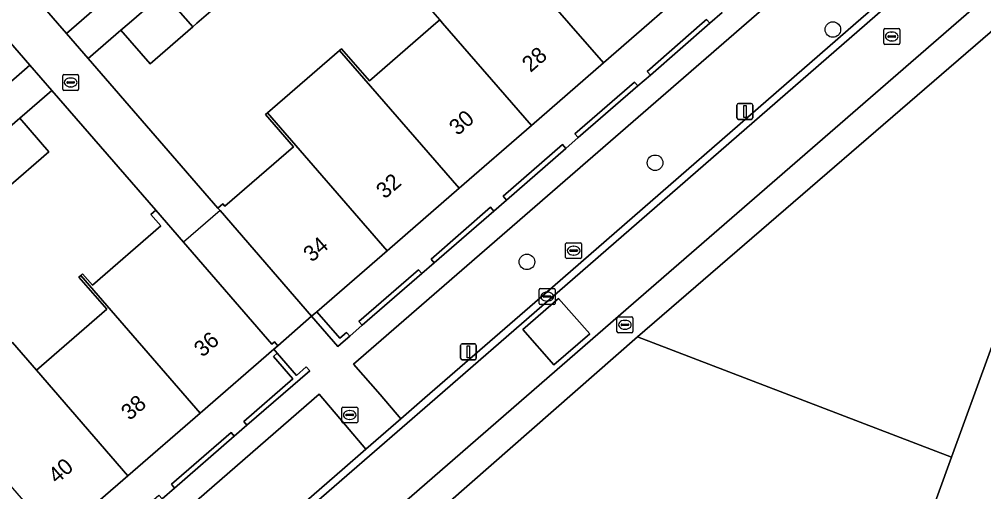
# Model space of a CAD drawing. Extents: x 155887 to 156869, y 383880 to 384678.
# Drawn here: x 156690.1 to 156750.8, y 384220.5 to 384250.2 of the extents above; entities that cross this region are included whole.
import ezdxf

# ---------------------------------------------------------------- set-up
doc = ezdxf.new("R2010")
doc.units = 0
for name, color, linetype in [('IMGEO_Boom', 7, 'Continuous'), ('IMGEO_Erf', 7, 'Continuous'), ('IMGEO_Groenvoorziening', 7, 'Continuous'), ('IMGEO_Hek', 7, 'Continuous'), ('IMGEO_Kolk', 7, 'Continuous'), ('IMGEO_Lichtmast', 7, 'Continuous'), ('IMGEO_Muur', 7, 'Continuous'), ('IMGEO_Pand', 7, 'Continuous'), ('IMGEO_Pand_nummerreeks', 7, 'Continuous'), ('IMGEO_Pand_overbouw', 7, 'Continuous'), ('IMGEO_Parkeervlak_open', 7, 'Continuous'), ('IMGEO_Rijbaan_lokaal_gesloten', 7, 'Continuous'), ('IMGEO_Rijbaan_lokaal_open', 7, 'Continuous'), ('IMGEO_Rioolput', 7, 'Continuous'), ('IMGEO_Voetpad_open', 7, 'Continuous')]:
    doc.layers.add(name, color=color, linetype=linetype)

msp = doc.modelspace()

# ---------------------------------------------------------------- linework, layer by layer
at = {"layer": 'IMGEO_Boom'}
for centre in [(156741.29, 384249.6), (156730.114, 384241.223), (156722.057, 384234.995)]:
    msp.add_circle(centre, 0.489, dxfattribs=at)
at = {"layer": 'IMGEO_Erf'}
for points in [[(156686.542, 384256.907), (156692.537, 384250), (156693.1, 384249.352), (156695.161, 384251.141)], [(156703.796, 384252.158), (156701.312, 384250), (156701.045, 384249.768), (156698.37, 384247.445), (156696.534, 384249.559), (156694.473, 384247.77), (156702.629, 384238.373), (156702.941, 384238.643), (156703.073, 384238.492), (156707.378, 384242.227), (156705.622, 384244.252), (156705.743, 384244.357), (156710.274, 384248.287), (156710.398, 384248.395), (156712.155, 384246.371), (156716.338, 384250), (156716.577, 384250.207), (156714.819, 384252.232)], [(156731.386, 384251.432), (156729.737, 384250), (156726.865, 384247.506), (156722.336, 384243.574), (156717.793, 384239.628), (156713.263, 384235.695), (156708.846, 384231.86), (156710.284, 384230.205), (156710.707, 384230.563), (156710.917, 384230.329), (156711.703, 384231.009), (156711.492, 384231.239), (156715.233, 384234.497), (156715.446, 384234.262), (156716.234, 384234.935), (156716.029, 384235.173), (156719.761, 384238.428), (156719.979, 384238.189), (156720.762, 384238.873), (156720.554, 384239.114), (156724.288, 384242.37), (156724.498, 384242.127), (156725.276, 384242.807), (156725.076, 384243.046), (156728.816, 384246.299), (156729.024, 384246.059), (156729.815, 384246.734), (156729.613, 384246.968), (156733.07, 384250), (156733.34, 384250.237), (156733.554, 384250), (156734.335, 384250.677)], [(156688.798, 384245.616), (156690.803, 384247.359), (156688.507, 384250)], [(156689.709, 384229.924), (156691.225, 384228.177), (156695.641, 384232.016), (156693.89, 384234.032), (156694.002, 384234.129), (156694.124, 384234.236), (156694.741, 384233.527), (156699.036, 384237.261), (156698.417, 384237.974), (156698.727, 384238.245), (156692.178, 384245.777), (156690.171, 384244.033), (156692.007, 384241.92), (156689.29, 384239.56)], [(156690.06, 384212.211), (156690.852, 384212.91), (156690.649, 384213.152), (156694.384, 384216.383), (156694.594, 384216.144), (156695.377, 384216.831), (156695.178, 384217.077), (156698.922, 384220.321), (156699.127, 384220.087), (156699.906, 384220.768), (156699.702, 384221.017), (156703.459, 384224.273), (156703.658, 384224.034), (156704.449, 384224.723), (156704.252, 384224.966), (156707.338, 384227.638), (156706.115, 384229.045), (156706.364, 384229.252), (156706.143, 384229.51), (156701.505, 384225.482), (156696.976, 384221.55), (156692.447, 384217.618), (156687.917, 384213.685)]]:
    msp.add_lwpolyline(points, dxfattribs=at)
msp.add_lwpolyline([(156748.746, 384222.717), (156729.008, 384230.275), (156713.159, 384216.382), (156675.458, 384112.297), (156698.866, 384085.52), (156698.981, 384085.572)], close=True, dxfattribs=at)
at = {"layer": 'IMGEO_Groenvoorziening'}
msp.add_lwpolyline([(156748.746, 384222.717), (156758.21, 384248.7), (156754.837, 384252.606), (156729.008, 384230.275)], close=True, dxfattribs=at)
at = {"layer": 'IMGEO_Hek'}
msp.add_lwpolyline([(156748.746, 384222.717), (156729.008, 384230.275)], dxfattribs=at)
at = {"layer": 'IMGEO_Kolk'}
for p, q in [((156692.948, 384246.773), (156693.8, 384246.773)), ((156692.873, 384245.847), (156692.873, 384246.699)), ((156693.132, 384246.267), (156693.132, 384246.279)), ((156693.57, 384246.23), (156693.172, 384246.23)), ((156693.175, 384246.316), (156693.573, 384246.316)), ((156693.361, 384246.553), (156693.386, 384246.553)), ((156693.616, 384246.279), (156693.616, 384246.267)), ((156693.874, 384246.699), (156693.874, 384245.847)), ((156693.8, 384245.773), (156692.948, 384245.773)), ((156693.384, 384245.993), (156693.359, 384245.993)), ((156722.83, 384232.385), (156722.83, 384233.237)), ((156722.905, 384233.311), (156723.757, 384233.311)), ((156723.089, 384232.805), (156723.089, 384232.817)), ((156723.132, 384232.854), (156723.53, 384232.854)), ((156723.318, 384233.091), (156723.343, 384233.091)), ((156723.573, 384232.817), (156723.573, 384232.805)), ((156723.831, 384233.237), (156723.831, 384232.385)), ((156723.757, 384232.311), (156722.905, 384232.311)), ((156723.527, 384232.768), (156723.129, 384232.768)), ((156723.341, 384232.531), (156723.316, 384232.531))]:
    msp.add_line(p, q, dxfattribs=at)
for points in [[(156692.948, 384246.773), (156693.8, 384246.773)], [(156692.873, 384245.847), (156692.873, 384246.699)], [(156693.874, 384246.699), (156693.874, 384245.847)], [(156693.8, 384245.773), (156692.948, 384245.773)], [(156722.83, 384232.385), (156722.83, 384233.237)], [(156722.905, 384233.311), (156723.757, 384233.311)], [(156723.831, 384233.237), (156723.831, 384232.385)], [(156723.757, 384232.311), (156722.905, 384232.311)]]:
    msp.add_lwpolyline(points, dxfattribs=at)
for centre, radius, start, end in [((156692.95, 384246.697), 0.0765, 91.55205, 178.44795), ((156692.95, 384246.697), 0.0765, 91.55205, 178.44795), ((156693.798, 384246.697), 0.0765, 1.55205, 88.44795), ((156693.798, 384246.697), 0.0765, 1.55205, 88.44795), ((156693.172, 384246.276), 0.0403, 85.87752, 175.75265), ((156693.169, 384246.266), 0.0366, 178.93798, 274.71019), ((156693.573, 384246.273), 0.043, 264.86636, 352.45326), ((156693.577, 384246.278), 0.0386, 1.73085, 96.63898), ((156692.95, 384245.849), 0.0765, 181.55205, 268.44795), ((156692.95, 384245.849), 0.0765, 181.55205, 268.44795), ((156693.798, 384245.849), 0.0765, 271.55205, 358.44795), ((156693.798, 384245.849), 0.0765, 271.55205, 358.44795), ((156722.907, 384233.235), 0.0765, 91.55205, 178.44795), ((156722.907, 384233.235), 0.0765, 91.55205, 178.44795), ((156723.129, 384232.814), 0.0403, 85.87752, 175.75265), ((156723.534, 384232.816), 0.0386, 1.73085, 96.63898), ((156723.755, 384233.235), 0.0765, 1.55205, 88.44795), ((156723.755, 384233.235), 0.0765, 1.55205, 88.44795), ((156722.907, 384232.387), 0.0765, 181.55205, 268.44795), ((156722.907, 384232.387), 0.0765, 181.55205, 268.44795), ((156723.126, 384232.804), 0.0366, 178.93798, 274.71019), ((156723.53, 384232.811), 0.043, 264.86636, 352.45326), ((156723.755, 384232.387), 0.0765, 271.55205, 358.44795), ((156723.755, 384232.387), 0.0765, 271.55205, 358.44795)]:
    msp.add_arc(centre, radius, start, end, dxfattribs=at)
for centre, major_axis, ratio, start_param, end_param in [((156693.36, 384246.273), (-0.387, 0.002), 0.722429, 4.712389, 7.853982), ((156693.385, 384246.273), (-0.39, 0.002), 0.717154, 1.570796, 4.712389), ((156723.317, 384232.811), (-0.387, 0.002), 0.722429, 4.712389, 7.853982), ((156723.342, 384232.811), (-0.39, 0.002), 0.717154, 1.570796, 4.712389)]:
    msp.add_ellipse(centre, major_axis=major_axis, ratio=ratio, start_param=start_param, end_param=end_param, dxfattribs=at)
at = {"layer": 'IMGEO_Lichtmast'}
for p, q in [((156735.363, 384244.953), (156736.153, 384244.953)), ((156736.153, 384244.953), (156735.363, 384244.953)), ((156735.263, 384244.053), (156735.263, 384244.853)), ((156735.263, 384244.853), (156735.263, 384244.053)), ((156736.253, 384244.853), (156736.253, 384244.053)), ((156736.253, 384244.053), (156736.253, 384244.853)), ((156736.153, 384243.953), (156735.363, 384243.953)), ((156735.363, 384243.953), (156736.153, 384243.953)), ((156717.983, 384229.845), (156718.773, 384229.845)), ((156718.773, 384229.845), (156717.983, 384229.845)), ((156717.883, 384228.945), (156717.883, 384229.745)), ((156717.883, 384229.745), (156717.883, 384228.945)), ((156718.873, 384229.745), (156718.873, 384228.945)), ((156718.873, 384228.945), (156718.873, 384229.745)), ((156718.773, 384228.845), (156717.983, 384228.845)), ((156717.983, 384228.845), (156718.773, 384228.845))]:
    msp.add_line(p, q, dxfattribs=at)
for points in [[(156735.683, 384244.828), (156735.833, 384244.828), (156735.833, 384244.078), (156735.683, 384244.078), (156735.683, 384244.828)], [(156718.303, 384229.72), (156718.453, 384229.72), (156718.453, 384228.97), (156718.303, 384228.97), (156718.303, 384229.72)]]:
    msp.add_lwpolyline(points, dxfattribs=at)
for centre, start, end in [((156735.363, 384244.853), 90, 180), ((156735.363, 384244.853), 90, 180), ((156736.153, 384244.853), 0, 90), ((156736.153, 384244.853), 360, 90), ((156735.363, 384244.053), 180, 270), ((156735.363, 384244.053), 180, 270), ((156736.153, 384244.053), 270, 0), ((156736.153, 384244.053), 270, 0), ((156717.983, 384229.745), 90, 180), ((156717.983, 384229.745), 90, 180), ((156718.773, 384229.745), 0, 90), ((156718.773, 384229.745), 360, 90), ((156717.983, 384228.945), 180, 270), ((156717.983, 384228.945), 180, 270), ((156718.773, 384228.945), 270, 0), ((156718.773, 384228.945), 270, 0)]:
    msp.add_arc(centre, 0.1, start, end, dxfattribs=at)
at = {"layer": 'IMGEO_Muur'}
for points in [[(156733.554, 384250), (156733.34, 384250.237), (156733.07, 384250), (156729.613, 384246.968), (156729.815, 384246.734)], [(156729.024, 384246.059), (156728.816, 384246.299), (156725.076, 384243.046), (156725.276, 384242.807)], [(156724.498, 384242.127), (156724.288, 384242.37), (156720.554, 384239.114), (156720.762, 384238.873)], [(156719.979, 384238.189), (156719.761, 384238.428), (156716.029, 384235.173), (156716.234, 384234.935)], [(156715.446, 384234.262), (156715.233, 384234.497), (156711.492, 384231.239), (156711.703, 384231.009)], [(156708.846, 384231.86), (156708.523, 384231.58), (156710.175, 384229.681), (156710.498, 384229.959), (156710.917, 384230.329), (156710.707, 384230.563), (156710.284, 384230.205)], [(156708.399, 384228.142), (156708.176, 384228.385), (156707.577, 384227.852), (156706.364, 384229.252), (156706.115, 384229.045), (156707.338, 384227.638), (156704.252, 384224.966), (156704.449, 384224.723)], [(156703.658, 384224.034), (156703.459, 384224.273), (156699.702, 384221.017), (156699.906, 384220.768)]]:
    msp.add_lwpolyline(points, close=True, dxfattribs=at)
at = {"layer": 'IMGEO_Pand'}
for points in [[(156726.865, 384247.506), (156729.737, 384250), (156731.386, 384251.432), (156723.88, 384260.076), (156723.744, 384259.958), (156725.493, 384257.942), (156721.107, 384254.137), (156724.699, 384250)], [(156721.107, 384254.137), (156719.347, 384256.164), (156714.819, 384252.232), (156716.577, 384250.207), (156716.757, 384250), (156722.336, 384243.574), (156726.865, 384247.506), (156724.699, 384250)], [(156701.045, 384249.768), (156701.312, 384250), (156703.796, 384252.158), (156701.961, 384254.271), (156699.21, 384251.882)], [(156701.045, 384249.768), (156699.21, 384251.882), (156697.042, 384250), (156696.534, 384249.559), (156698.37, 384247.445)], [(156722.336, 384243.574), (156716.757, 384250), (156716.577, 384250.207), (156716.338, 384250), (156712.155, 384246.371), (156710.398, 384248.395), (156710.274, 384248.287), (156717.793, 384239.628)], [(156717.793, 384239.628), (156710.274, 384248.287), (156705.743, 384244.357), (156713.263, 384235.695)], [(156705.743, 384244.357), (156705.622, 384244.252), (156707.378, 384242.227), (156703.073, 384238.492), (156702.941, 384238.643), (156702.629, 384238.373), (156702.763, 384238.219), (156708.523, 384231.58), (156708.846, 384231.86), (156713.263, 384235.695)], [(156689.29, 384239.56), (156692.007, 384241.92), (156690.171, 384244.033), (156687.455, 384241.674)], [(156694.002, 384234.129), (156701.505, 384225.482), (156706.143, 384229.51), (156706.391, 384229.725), (156706.188, 384229.966), (156706.022, 384229.824), (156700.467, 384236.231), (156698.727, 384238.245), (156698.417, 384237.974), (156699.036, 384237.261), (156694.741, 384233.527), (156694.124, 384234.236)], [(156701.505, 384225.482), (156694.002, 384234.129), (156693.89, 384234.032), (156695.641, 384232.016), (156691.225, 384228.177), (156696.976, 384221.55)], [(156691.225, 384228.177), (156689.709, 384229.924), (156685.317, 384226.102), (156685.074, 384226.381), (156684.942, 384226.266), (156692.447, 384217.618), (156696.976, 384221.55)]]:
    msp.add_lwpolyline(points, close=True, dxfattribs=at)
at = {"layer": 'IMGEO_Pand_overbouw'}
msp.add_lwpolyline([(156706.391, 384229.725), (156708.523, 384231.58), (156702.763, 384238.219), (156700.467, 384236.231), (156706.022, 384229.824), (156706.188, 384229.966)], close=True, dxfattribs=at)
at = {"layer": 'IMGEO_Parkeervlak_open'}
for points in [[(156750.769, 384256.987), (156749.481, 384258.525), (156747.882, 384260.434), (156735.861, 384250), (156711.157, 384228.556), (156712.839, 384226.654), (156714.132, 384225.13), (156715.648, 384226.447), (156723.182, 384232.984), (156742.738, 384250), (156749.268, 384255.682)], [(156675.221, 384191.315), (156676.688, 384192.594), (156679.966, 384195.455), (156710.44, 384221.92), (156711.925, 384223.211), (156710.64, 384224.727), (156708.991, 384226.672), (156672.225, 384194.714), (156673.849, 384192.818)]]:
    msp.add_lwpolyline(points, close=True, dxfattribs=at)
at = {"layer": 'IMGEO_Rijbaan_lokaal_gesloten'}
for points in [[(156798.084, 384298.013), (156792.655, 384293.308), (156791.29, 384292.12), (156789.713, 384290.747), (156788.213, 384289.442), (156788.507, 384289.088), (156761.065, 384265.282), (156754.859, 384259.931), (156749.57, 384255.335), (156743.439, 384250), (156723.484, 384232.637), (156715.95, 384226.1), (156710.742, 384221.573), (156680.268, 384195.108), (156676.99, 384192.247), (156671.684, 384187.621), (156643.817, 384163.481), (156642.257, 384162.207), (156636.046, 384156.976), (156635.856, 384157.199), (156634.485, 384156.375)], [(156649.173, 384163.247), (156677.961, 384188.273), (156728.765, 384232.392), (156749.039, 384250), (156777.585, 384274.792), (156801.435, 384295.362)]]:
    msp.add_lwpolyline(points, dxfattribs=at)
msp.add_lwpolyline([(156721.79, 384230.751), (156724.041, 384232.684), (156726.018, 384230.478), (156723.755, 384228.519)], close=True, dxfattribs=at)
at = {"layer": 'IMGEO_Rijbaan_lokaal_open'}
for points in [[(156634.485, 384156.375), (156635.856, 384157.199), (156636.046, 384156.976), (156642.257, 384162.207), (156643.817, 384163.481), (156671.684, 384187.621), (156676.99, 384192.247), (156680.268, 384195.108), (156710.742, 384221.573), (156715.95, 384226.1), (156723.484, 384232.637), (156743.439, 384250), (156749.57, 384255.335), (156754.859, 384259.931), (156761.065, 384265.282), (156788.507, 384289.088), (156788.213, 384289.442)], [(156788.213, 384289.442), (156760.764, 384265.63), (156754.558, 384260.279), (156753.039, 384258.959), (156750.769, 384256.987), (156749.268, 384255.682), (156742.738, 384250), (156723.182, 384232.984), (156715.648, 384226.447), (156714.132, 384225.13), (156711.925, 384223.211), (156710.44, 384221.92), (156679.966, 384195.455), (156676.688, 384192.594), (156675.221, 384191.315), (156672.872, 384189.267), (156671.382, 384187.968), (156643.521, 384163.833), (156641.976, 384162.571), (156636.1, 384157.623), (156635.92, 384157.835)], [(156760.882, 384256.094), (156758.942, 384250.73), (156758.21, 384248.7), (156748.746, 384222.717), (156698.981, 384085.572), (156698.866, 384085.52), (156696.881, 384084.965), (156696.693, 384084.921), (156691.649, 384084.815), (156701.762, 384073.232), (156702.148, 384078.82), (156702.835, 384080.846), (156762.028, 384244.15)]]:
    msp.add_lwpolyline(points, dxfattribs=at)
msp.add_lwpolyline([(156723.755, 384228.519), (156726.018, 384230.478), (156724.041, 384232.684), (156721.79, 384230.751)], close=True, dxfattribs=at)
at = {"layer": 'IMGEO_Rioolput'}
for p, q in [((156744.491, 384248.738), (156744.491, 384249.59)), ((156744.566, 384249.664), (156745.418, 384249.664)), ((156744.793, 384249.207), (156745.191, 384249.207)), ((156744.979, 384249.444), (156745.004, 384249.444)), ((156745.492, 384249.59), (156745.492, 384248.738)), ((156745.418, 384248.664), (156744.566, 384248.664)), ((156744.75, 384249.158), (156744.75, 384249.17)), ((156745.188, 384249.121), (156744.79, 384249.121)), ((156745.002, 384248.884), (156744.977, 384248.884)), ((156745.234, 384249.17), (156745.234, 384249.158)), ((156724.491, 384235.273), (156724.491, 384236.125)), ((156724.566, 384236.199), (156725.418, 384236.199)), ((156724.979, 384235.979), (156725.004, 384235.979)), ((156725.492, 384236.125), (156725.492, 384235.273)), ((156724.75, 384235.693), (156724.75, 384235.705)), ((156725.188, 384235.656), (156724.79, 384235.656)), ((156724.793, 384235.742), (156725.191, 384235.742)), ((156725.002, 384235.419), (156724.977, 384235.419)), ((156725.234, 384235.705), (156725.234, 384235.693)), ((156725.418, 384235.199), (156724.566, 384235.199)), ((156727.717, 384230.612), (156727.717, 384231.464)), ((156727.792, 384231.538), (156728.644, 384231.538)), ((156727.976, 384231.032), (156727.976, 384231.044)), ((156728.414, 384230.995), (156728.016, 384230.995)), ((156728.019, 384231.081), (156728.417, 384231.081)), ((156728.205, 384231.318), (156728.23, 384231.318)), ((156728.46, 384231.044), (156728.46, 384231.032)), ((156728.718, 384231.464), (156728.718, 384230.612)), ((156728.644, 384230.538), (156727.792, 384230.538)), ((156728.228, 384230.758), (156728.203, 384230.758)), ((156710.415, 384224.943), (156710.415, 384225.795)), ((156710.49, 384225.869), (156711.342, 384225.869)), ((156710.903, 384225.649), (156710.928, 384225.649)), ((156711.416, 384225.795), (156711.416, 384224.943)), ((156710.674, 384225.363), (156710.674, 384225.375)), ((156711.112, 384225.326), (156710.714, 384225.326)), ((156710.717, 384225.412), (156711.115, 384225.412)), ((156710.926, 384225.089), (156710.901, 384225.089)), ((156711.158, 384225.375), (156711.158, 384225.363)), ((156711.342, 384224.869), (156710.49, 384224.869))]:
    msp.add_line(p, q, dxfattribs=at)
for points in [[(156744.491, 384248.738), (156744.491, 384249.59)], [(156744.566, 384249.664), (156745.418, 384249.664)], [(156745.492, 384249.59), (156745.492, 384248.738)], [(156745.418, 384248.664), (156744.566, 384248.664)], [(156724.491, 384235.273), (156724.491, 384236.125)], [(156724.566, 384236.199), (156725.418, 384236.199)], [(156725.492, 384236.125), (156725.492, 384235.273)], [(156725.418, 384235.199), (156724.566, 384235.199)], [(156727.717, 384230.612), (156727.717, 384231.464)], [(156727.792, 384231.538), (156728.644, 384231.538)], [(156728.718, 384231.464), (156728.718, 384230.612)], [(156728.644, 384230.538), (156727.792, 384230.538)], [(156710.415, 384224.943), (156710.415, 384225.795)], [(156710.49, 384225.869), (156711.342, 384225.869)], [(156711.416, 384225.795), (156711.416, 384224.943)], [(156711.342, 384224.869), (156710.49, 384224.869)]]:
    msp.add_lwpolyline(points, dxfattribs=at)
for centre, radius, start, end in [((156744.568, 384249.588), 0.0765, 91.55205, 178.44795), ((156744.568, 384249.588), 0.0765, 91.55205, 178.44795), ((156744.79, 384249.167), 0.0403, 85.87752, 175.75265), ((156745.195, 384249.169), 0.0386, 1.73085, 96.63898), ((156745.416, 384249.588), 0.0765, 1.55205, 88.44795), ((156745.416, 384249.588), 0.0765, 1.55205, 88.44795), ((156744.568, 384248.74), 0.0765, 181.55205, 268.44795), ((156744.568, 384248.74), 0.0765, 181.55205, 268.44795), ((156744.787, 384249.157), 0.0366, 178.93798, 274.71019), ((156745.191, 384249.164), 0.043, 264.86636, 352.45326), ((156745.416, 384248.74), 0.0765, 271.55205, 358.44795), ((156745.416, 384248.74), 0.0765, 271.55205, 358.44795), ((156724.568, 384236.123), 0.0765, 91.55205, 178.44795), ((156724.568, 384236.123), 0.0765, 91.55205, 178.44795), ((156725.416, 384236.123), 0.0765, 1.55205, 88.44795), ((156725.416, 384236.123), 0.0765, 1.55205, 88.44795), ((156724.568, 384235.275), 0.0765, 181.55205, 268.44795), ((156724.568, 384235.275), 0.0765, 181.55205, 268.44795), ((156724.79, 384235.702), 0.0403, 85.87752, 175.75265), ((156724.787, 384235.692), 0.0366, 178.93798, 274.71019), ((156725.191, 384235.699), 0.043, 264.86636, 352.45326), ((156725.195, 384235.704), 0.0386, 1.73085, 96.63898), ((156725.416, 384235.275), 0.0765, 271.55205, 358.44795), ((156725.416, 384235.275), 0.0765, 271.55205, 358.44795), ((156727.794, 384231.462), 0.0765, 91.55205, 178.44795), ((156727.794, 384231.462), 0.0765, 91.55205, 178.44795), ((156728.016, 384231.041), 0.0403, 85.87752, 175.75265), ((156728.013, 384231.031), 0.0366, 178.93798, 274.71019), ((156728.417, 384231.038), 0.043, 264.86636, 352.45326), ((156728.421, 384231.043), 0.0386, 1.73085, 96.63898), ((156728.642, 384231.462), 0.0765, 1.55205, 88.44795), ((156728.642, 384231.462), 0.0765, 1.55205, 88.44795), ((156727.794, 384230.614), 0.0765, 181.55205, 268.44795), ((156727.794, 384230.614), 0.0765, 181.55205, 268.44795), ((156728.642, 384230.614), 0.0765, 271.55205, 358.44795), ((156728.642, 384230.614), 0.0765, 271.55205, 358.44795), ((156710.492, 384225.793), 0.0765, 91.55205, 178.44795), ((156710.492, 384225.793), 0.0765, 91.55205, 178.44795), ((156711.34, 384225.793), 0.0765, 1.55205, 88.44795), ((156711.34, 384225.793), 0.0765, 1.55205, 88.44795), ((156710.492, 384224.945), 0.0765, 181.55205, 268.44795), ((156710.492, 384224.945), 0.0765, 181.55205, 268.44795), ((156710.714, 384225.372), 0.0403, 85.87752, 175.75265), ((156710.711, 384225.362), 0.0366, 178.93798, 274.71019), ((156711.115, 384225.369), 0.043, 264.86636, 352.45326), ((156711.119, 384225.374), 0.0386, 1.73085, 96.63898), ((156711.34, 384224.945), 0.0765, 271.55205, 358.44795), ((156711.34, 384224.945), 0.0765, 271.55205, 358.44795)]:
    msp.add_arc(centre, radius, start, end, dxfattribs=at)
for centre, major_axis, ratio, start_param, end_param in [((156744.978, 384249.164), (-0.387, 0.002), 0.722429, 4.712389, 7.853982), ((156745.003, 384249.164), (-0.39, 0.002), 0.717154, 1.570796, 4.712389), ((156724.978, 384235.699), (-0.387, 0.002), 0.722429, 4.712389, 7.853982), ((156725.003, 384235.699), (-0.39, 0.002), 0.717154, 1.570796, 4.712389), ((156728.204, 384231.038), (-0.387, 0.002), 0.722429, 4.712389, 7.853982), ((156728.229, 384231.038), (-0.39, 0.002), 0.717154, 1.570796, 4.712389), ((156710.902, 384225.369), (-0.387, 0.002), 0.722429, 4.712389, 7.853982), ((156710.927, 384225.369), (-0.39, 0.002), 0.717154, 1.570796, 4.712389)]:
    msp.add_ellipse(centre, major_axis=major_axis, ratio=ratio, start_param=start_param, end_param=end_param, dxfattribs=at)
at = {"layer": 'IMGEO_Voetpad_open'}
for points in [[(156672.225, 384194.714), (156708.991, 384226.672), (156710.64, 384224.727), (156711.925, 384223.211), (156714.132, 384225.13), (156712.839, 384226.654), (156711.157, 384228.556), (156735.861, 384250), (156747.882, 384260.434), (156749.481, 384258.525), (156750.769, 384256.987), (156753.039, 384258.959), (156751.73, 384260.498), (156750.12, 384262.391), (156786.73, 384294.204), (156788.139, 384292.571), (156789.713, 384290.747), (156791.29, 384292.12), (156789.671, 384293.925), (156788.247, 384295.512), (156798.219, 384304.182)], [(156801.435, 384295.362), (156777.585, 384274.792), (156749.039, 384250), (156728.765, 384232.392), (156677.961, 384188.273), (156649.173, 384163.247), (156638.782, 384153.801)], [(156638.007, 384152.401), (156638.713, 384151.602), (156640.231, 384152.904), (156672.069, 384180.768), (156703.377, 384207.942), (156713.159, 384216.382), (156729.008, 384230.275), (156754.837, 384252.606), (156758.21, 384248.7), (156758.942, 384250.73), (156756.246, 384253.82), (156760.384, 384257.403), (156769.888, 384265.675), (156788.86, 384282.122), (156802.94, 384294.222)], [(156695.161, 384251.141), (156693.1, 384249.352), (156694.473, 384247.77), (156696.534, 384249.559), (156697.042, 384250), (156699.21, 384251.882)], [(156734.335, 384250.677), (156733.554, 384250), (156729.815, 384246.734), (156729.024, 384246.059), (156725.276, 384242.807), (156724.498, 384242.127), (156720.762, 384238.873), (156719.979, 384238.189), (156716.234, 384234.935), (156715.446, 384234.262), (156711.703, 384231.009), (156710.917, 384230.329), (156710.498, 384229.959), (156710.175, 384229.681), (156708.523, 384231.58), (156706.391, 384229.725), (156706.143, 384229.51), (156706.364, 384229.252), (156707.577, 384227.852), (156708.176, 384228.385), (156708.399, 384228.142), (156704.449, 384224.723), (156703.658, 384224.034), (156699.906, 384220.768), (156699.127, 384220.087)], [(156687.455, 384241.674), (156690.171, 384244.033), (156692.178, 384245.777), (156690.803, 384247.359), (156688.798, 384245.616)]]:
    msp.add_lwpolyline(points, dxfattribs=at)
msp.add_lwpolyline([(156702.629, 384238.373), (156694.473, 384247.77), (156693.1, 384249.352), (156692.537, 384250), (156686.542, 384256.907), (156684.764, 384258.95), (156679.025, 384265.545), (156676.894, 384263.716), (156677.11, 384263.473), (156676.945, 384263.327), (156682.473, 384256.94), (156682.614, 384256.777), (156684.438, 384254.685), (156688.507, 384250), (156690.803, 384247.359), (156692.178, 384245.777), (156698.727, 384238.245), (156700.467, 384236.231), (156706.022, 384229.824), (156706.188, 384229.966), (156706.391, 384229.725), (156708.523, 384231.58), (156702.763, 384238.219)], close=True, dxfattribs=at)

# ---------------------------------------------------------------- texts
at = {"layer": 'IMGEO_Pand_nummerreeks'}
for s, rotation, p in [('28', 40.96648, (156722.285, 384246.867)), ('30', 40.96848, (156717.703, 384242.889)), ('32', 40.96848, (156713.117, 384238.907)), ('34', 40.96848, (156708.537, 384234.93)), ('36', 40.96582, (156701.662, 384228.957)), ('38', 40.96582, (156697.082, 384224.981)), ('40', 40.96648, (156692.502, 384221.003))]:
    msp.add_text(s, height=1, rotation=rotation, dxfattribs=at).set_placement(p)

doc.saveas('drawing.dxf')
